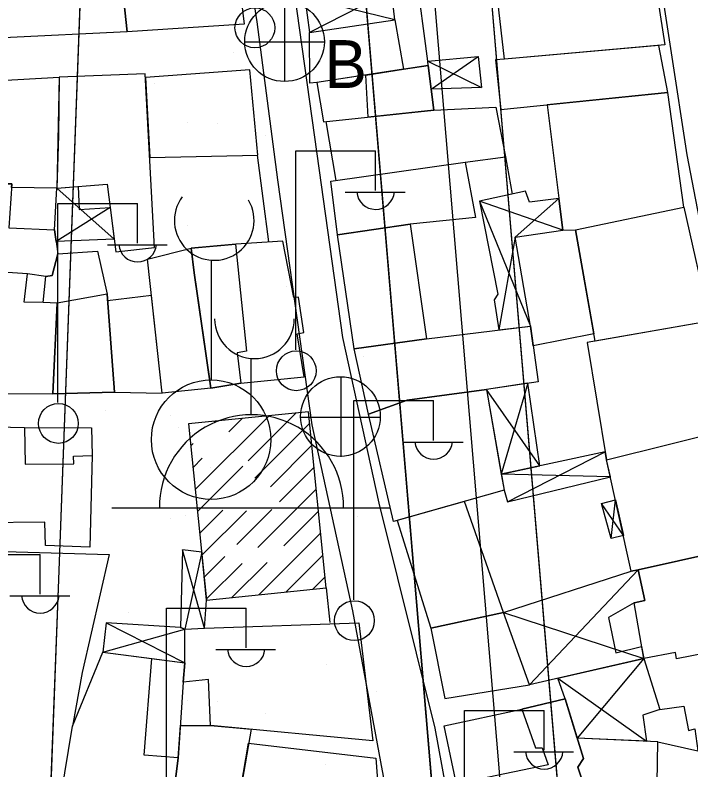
# Model space of a CAD drawing. Extents: x 417997 to 421451, y 4451742 to 4455216.
# Drawn here: x 419925.3 to 419984.7, y 4452518.2 to 4452584.5 of the extents above; entities that cross this region are included whole.
import ezdxf

# ---------------------------------------------------------------- set-up
doc = ezdxf.new("R2010")
doc.units = 0
for name, color, linetype in [('ADA', 7, 'Continuous'), ('ADAKENARI', 7, 'Continuous'), ('B_Dini tesis', 7, 'Continuous'), ('B_Mesken', 7, 'Continuous'), ('B_Sundurma', 7, 'Continuous'), ('B_Tarama', 7, 'Continuous'), ('B_Teras', 7, 'Continuous'), ('Default', 7, 'Continuous'), ('KALDIRIM', 7, 'Continuous'), ('PL_REKRASYON', 7, 'Continuous'), ('PL_TURZM', 7, 'Continuous'), ('S_Cami_Mescid', 7, 'Continuous'), ('S_Elektrik_Diregi', 7, 'Continuous'), ('S_Minare', 7, 'Continuous'), ('S_Rogar_Kapagi', 7, 'Continuous'), ('S_Rogar_Kapagi_Buski', 7, 'Continuous'), ('Sinir_Duvar_tek_tarafa_ait', 7, 'Continuous'), ('TR_PARKALANI', 7, 'Continuous'), ('TR_TİCK', 7, 'Continuous'), ('Yol_Sose', 7, 'Continuous')]:
    doc.layers.add(name, color=color, linetype=linetype)

# ---------------------------------------------------------------- blocks, each defined once
blk = doc.blocks.new('POINT_DISPLAY')
at = {"layer": 'Default'}
blk.add_line((0, 0), (0, 0), dxfattribs=at)

msp = doc.modelspace()

# ---------------------------------------------------------------- linework, layer by layer
at = {"layer": 'ADA'}
msp.add_line((419958.536, 4452688.24), (419975.571, 4452485.883), dxfattribs=at)
msp.add_line((419958.536, 4452688.24), (419975.571, 4452485.883), dxfattribs=at)
at = {"layer": 'ADAKENARI'}
for p, q in [((419950.937, 4452647.374), (419964.61, 4452484.961)), ((419950.937, 4452647.374), (419964.61, 4452484.961)), ((419933.208, 4452645.511), (419929.094, 4452534.889)), ((419933.208, 4452645.511), (419929.094, 4452534.889)), ((419929.094, 4452534.889), (419927.346, 4452487.893)), ((419929.094, 4452534.889), (419927.346, 4452487.893))]:
    msp.add_line(p, q, dxfattribs=at)
at = {"layer": 'B_Dini tesis'}
msp.add_lwpolyline([(419940.535, 4452548.573), (419942.125, 4452533.065), (419952.629, 4452534.161), (419951.08, 4452549.63)], close=True, dxfattribs=at)
at = {"layer": 'B_Mesken'}
for points in [[(419933.932, 4452594.229), (419935.917, 4452594.406), (419935.781, 4452594.768), (419943.948, 4452595.83), (419945.43, 4452583.708), (419935.15, 4452583.024)], [(419926.072, 4452593.728), (419927.986, 4452593.88), (419933.932, 4452594.229), (419935.15, 4452583.024), (419924.278, 4452582.484), (419920.414, 4452582.257), (419919.874, 4452593.238)], [(419968.309, 4452580.625), (419967.343, 4452589.056), (419981.111, 4452590.195), (419982.405, 4452581.872)], [(419951.825, 4452578.56), (419951.195, 4452578.503), (419951.167, 4452582.968), (419958.67, 4452584.087), (419959.43, 4452579.725)], [(419968.309, 4452580.625), (419967.504, 4452580.566), (419967.976, 4452576.184), (419982.675, 4452577.689), (419981.886, 4452581.826)], [(419937.13, 4452571.981), (419946.623, 4452572.172), (419945.932, 4452579.669), (419936.754, 4452579.004)], [(419951.825, 4452578.56), (419952.392, 4452575.102), (419962.089, 4452576.125), (419961.6, 4452580.057)], [(419917.171, 4452578.376), (419929.157, 4452579.029), (419928.973, 4452569.291), (419924.97, 4452569.329), (419924.991, 4452569.657), (419916.982, 4452569.65)], [(419928.973, 4452569.291), (419933.377, 4452569.636), (419934.135, 4452563.682), (419937.554, 4452564.076), (419936.737, 4452579.329), (419929.157, 4452579.029), (419929.101, 4452573.896)], [(419972.054, 4452576.602), (419973.447, 4452565.594), (419974.558, 4452565.621), (419984.077, 4452567.602), (419982.675, 4452577.689)], [(419953.629, 4452565.168), (419953.037, 4452569.891), (419964.844, 4452571.559), (419965.762, 4452566.711), (419960.03, 4452566.107)], [(419915.107, 4452562.052), (419915.684, 4452569.478), (419916.982, 4452569.65), (419924.991, 4452569.657), (419924.735, 4452565.793), (419928.764, 4452565.634), (419929.055, 4452563.504), (419928.556, 4452561.617), (419927.998, 4452561.533), (419926.372, 4452561.759), (419922.402, 4452562.008), (419922.383, 4452561.697), (419918.468, 4452561.76), (419918.446, 4452562.161)], [(419976.272, 4452555.842), (419974.558, 4452565.621), (419984.077, 4452567.602), (419986.339, 4452557.595)], [(419955.095, 4452555.174), (419953.629, 4452565.168), (419960.03, 4452566.107), (419961.461, 4452556.043)], [(419976.159, 4452556.488), (419970.828, 4452555.417), (419970.58, 4452557.162), (419969.233, 4452564.967), (419973.447, 4452565.594), (419974.558, 4452565.621)], [(419941.026, 4452561.846), (419941.507, 4452558.633), (419942.499, 4452551.711), (419945.131, 4452552.139), (419950.693, 4452552.698), (419950.072, 4452556.494), (419950.682, 4452556.588), (419950.193, 4452559.693), (419949.799, 4452559.678), (419948.819, 4452564.632), (419944.702, 4452564.369), (419940.761, 4452564.021)], [(419929, 4452559.19), (419927.76, 4452559.228), (419927.998, 4452561.533), (419928.556, 4452561.617), (419929.055, 4452563.504), (419932.545, 4452563.732), (419933.371, 4452559.972), (419934.03, 4452551.347), (419928.621, 4452551.198)], [(419942.499, 4452551.711), (419938.224, 4452551.271), (419936.934, 4452563.04), (419940.761, 4452564.021), (419941.026, 4452561.846), (419941.507, 4452558.633)], [(419927.76, 4452559.228), (419926.098, 4452559.253), (419926.372, 4452561.759), (419922.402, 4452562.008), (419921.744, 4452551.242), (419928.621, 4452551.198), (419929, 4452559.19)], [(419934.03, 4452551.347), (419938.224, 4452551.271), (419937.283, 4452559.854), (419933.417, 4452559.375)], [(419988.341, 4452548.174), (419986.339, 4452557.595), (419975.561, 4452555.719), (419977.281, 4452545.416)], [(419956.355, 4452549.413), (419955.095, 4452555.174), (419961.461, 4452556.043), (419970.58, 4452557.162), (419971.276, 4452552.272), (419966.732, 4452551.594), (419959.748, 4452550.639)], [(419956.355, 4452549.413), (419959.748, 4452550.639), (419966.732, 4452551.594), (419968.265, 4452542.73), (419958.545, 4452539.978)], [(419926.104, 4452548.247), (419931.998, 4452548.215), (419932.057, 4452545.793), (419931.858, 4452537.728), (419927.963, 4452537.881), (419927.907, 4452539.933), (419922.347, 4452539.868), (419922.426, 4452548.344)], [(419980.051, 4452535.751), (419979.446, 4452535.634), (419977.281, 4452545.416), (419988.341, 4452548.174), (419990.437, 4452538.048)], [(419958.869, 4452540.07), (419961.842, 4452530.611), (419968.214, 4452531.986), (419964.801, 4452541.749)], [(419980.539, 4452527.95), (419979.696, 4452532.839), (419980.643, 4452533.047), (419980.051, 4452535.751), (419990.437, 4452538.048), (419992.237, 4452529.659), (419983.42, 4452527.919), (419983.33, 4452528.492)], [(419961.842, 4452530.611), (419963.059, 4452524.447), (419970.51, 4452525.641), (419968.214, 4452531.986)], [(419940.065, 4452525.877), (419940.224, 4452527.578), (419940.219, 4452530.535), (419941.932, 4452530.611), (419955.493, 4452531.085), (419956.729, 4452520.709), (419942.46, 4452522.067), (419942.297, 4452526.115)], [(419995.367, 4452519.492), (419992.237, 4452529.659), (419983.42, 4452527.919), (419983.33, 4452528.492), (419980.539, 4452527.95), (419981.957, 4452523.458), (419984.082, 4452523.754), (419984.466, 4452521.626), (419985.027, 4452521.759), (419985.31, 4452519.841), (419987.069, 4452519.503)], [(419939.632, 4452519.233), (419938.965, 4452513.777), (419929.317, 4452515.768), (419930.327, 4452522.012), (419933.005, 4452528.512), (419937.307, 4452527.955), (419940.224, 4452527.578), (419940.065, 4452525.877)], [(419964.544, 4452514.687), (419963.006, 4452522.036), (419969.82, 4452523.495), (419973.64, 4452524.399), (419975.243, 4452519.153), (419974.738, 4452518.404), (419975.135, 4452517.256), (419975.388, 4452517.325), (419975.945, 4452512.517), (419973.078, 4452511.516), (419972.728, 4452512.312), (419965.464, 4452510.667)], [(419944.502, 4452512.766), (419938.965, 4452513.777), (419939.632, 4452519.233), (419939.817, 4452522.076), (419942.46, 4452522.067), (419946.03, 4452521.727)], [(419945.82, 4452520.497), (419957.003, 4452519.186), (419957.623, 4452511.05), (419949.773, 4452510.848), (419944.502, 4452512.766)], [(419982.276, 4452514.099), (419982.307, 4452516.751), (419981.732, 4452517.024), (419981.773, 4452520.632), (419974.698, 4452520.935), (419975.243, 4452519.153), (419974.738, 4452518.404), (419975.135, 4452517.256), (419975.388, 4452517.325), (419975.945, 4452512.517), (419976.306, 4452511.288), (419978.048, 4452511.305), (419979.784, 4452511.061), (419980.261, 4452514.26)]]:
    msp.add_lwpolyline(points, close=True, dxfattribs=at)
at = {"layer": 'B_Sundurma'}
for p, q in [((419958.382, 4452586.649), (419951.167, 4452582.968)), ((419958.67, 4452584.087), (419950.761, 4452586.034)), ((419961.857, 4452577.989), (419965.995, 4452580.839)), ((419961.574, 4452580.442), (419966.294, 4452578.132)), ((419933.992, 4452564.803), (419928.973, 4452569.291)), ((419973.095, 4452568.378), (419969.233, 4452564.967)), ((419933.639, 4452567.578), (419928.907, 4452564.59)), ((419966.118, 4452568.151), (419970.58, 4452557.162)), ((419973.447, 4452565.594), (419966.118, 4452568.151)), ((419969.233, 4452564.967), (419967.806, 4452556.822)), ((419971.427, 4452544.869), (419966.732, 4452551.594)), ((419970.371, 4452552.137), (419968.022, 4452544.137)), ((419968.584, 4452541.704), (419977.166, 4452546.103)), ((419977.611, 4452543.922), (419968.022, 4452544.137)), ((419977.677, 4452538.509), (419978.061, 4452541.891)), ((419978.756, 4452538.751), (419976.82, 4452541.563)), ((419941.932, 4452530.611), (419939.997, 4452537.489)), ((419941.693, 4452537.284), (419940.219, 4452530.535)), ((419980.051, 4452535.751), (419970.51, 4452525.641)), ((419968.214, 4452531.986), (419980.539, 4452527.95)), ((419933.296, 4452531.096), (419940.224, 4452527.578)), ((419933.005, 4452528.512), (419940.219, 4452530.535)), ((419980.539, 4452527.95), (419974.698, 4452520.935)), ((419972.986, 4452526.211), (419980.775, 4452520.675))]:
    msp.add_line(p, q, dxfattribs=at)
for points in [[(419958.67, 4452584.087), (419958.382, 4452586.649), (419955.884, 4452586.22), (419955.84, 4452586.616), (419950.761, 4452586.034), (419951.167, 4452582.968)], [(419961.857, 4452577.989), (419961.6, 4452580.057), (419961.574, 4452580.442), (419965.995, 4452580.839), (419966.294, 4452578.132)], [(419930.828, 4452569.436), (419930.931, 4452567.42), (419933.639, 4452567.578), (419933.992, 4452564.803), (419928.907, 4452564.59), (419928.764, 4452565.634), (419928.973, 4452569.291)], [(419973.095, 4452568.378), (419970.493, 4452568.041), (419970.155, 4452569.01), (419966.118, 4452568.151), (419967.729, 4452559.979), (419967.401, 4452559.464), (419967.806, 4452556.822), (419970.58, 4452557.162), (419969.233, 4452564.967), (419973.447, 4452565.594)], [(419971.427, 4452544.869), (419970.371, 4452552.137), (419966.732, 4452551.594), (419968.022, 4452544.137)], [(419968.265, 4452542.73), (419968.584, 4452541.704), (419977.611, 4452543.922), (419977.281, 4452545.416), (419977.166, 4452546.103), (419968.022, 4452544.137)], [(419978.756, 4452538.751), (419977.677, 4452538.509), (419976.82, 4452541.563), (419978.061, 4452541.891)], [(419941.932, 4452530.611), (419942.125, 4452533.065), (419941.693, 4452537.284), (419939.997, 4452537.489), (419939.843, 4452530.684), (419940.219, 4452530.535)], [(419968.214, 4452531.986), (419979.446, 4452535.634), (419980.051, 4452535.751), (419980.643, 4452533.047), (419979.696, 4452532.839), (419977.435, 4452531.547), (419978.101, 4452528.461), (419980.356, 4452529.01), (419980.539, 4452527.95), (419970.51, 4452525.641)], [(419933.296, 4452531.096), (419933.005, 4452528.512), (419940.224, 4452527.578), (419940.219, 4452530.535), (419939.843, 4452530.684)], [(419973.64, 4452524.399), (419972.986, 4452526.211), (419980.539, 4452527.95), (419981.957, 4452523.458), (419980.453, 4452522.985), (419980.775, 4452520.675), (419974.698, 4452520.935)]]:
    msp.add_lwpolyline(points, close=True, dxfattribs=at)
at = {"layer": 'B_Tarama'}
for p, q in [((419941.127, 4452542.8), (419947.609, 4452549.282)), ((419944.08, 4452547.875), (419945.251, 4452549.045)), ((419945.767, 4452545.319), (419949.966, 4452549.518)), ((419942.794, 4452548.71), (419942.893, 4452548.809)), ((419946.367, 4452543.798), (419951.182, 4452548.612)), ((419940.733, 4452546.648), (419940.932, 4452546.848)), ((419947.736, 4452543.045), (419951.375, 4452546.684)), ((419940.93, 4452544.724), (419941.748, 4452545.542)), ((419941.324, 4452540.876), (419945.311, 4452544.863)), ((419948.544, 4452541.732), (419951.568, 4452544.756)), ((419946.636, 4452537.703), (419951.761, 4452542.828)), ((419941.522, 4452538.952), (419943.556, 4452540.987)), ((419944.782, 4452537.97), (419947.848, 4452541.036)), ((419941.719, 4452537.028), (419945.629, 4452540.938)), ((419948.919, 4452537.864), (419951.954, 4452540.899)), ((419946.721, 4452533.544), (419952.147, 4452538.971)), ((419949.089, 4452533.792), (419952.34, 4452537.043)), ((419941.916, 4452535.104), (419943.733, 4452536.921)), ((419944.352, 4452533.297), (419947.444, 4452536.389)), ((419942.113, 4452533.18), (419945.247, 4452536.313)), ((419951.458, 4452534.039), (419952.533, 4452535.115))]:
    msp.add_line(p, q, dxfattribs=at)
at = {"layer": 'B_Teras'}
for points in [[(419956.33, 4452575.517), (419956.112, 4452579.216), (419959.43, 4452579.725), (419961.6, 4452580.057), (419962.089, 4452576.125)], [(419944.651, 4452564.365), (419945.616, 4452554.944), (419944.805, 4452554.808), (419945.131, 4452552.139), (419942.499, 4452551.711), (419941.026, 4452561.846), (419940.761, 4452564.021)], [(419929, 4452559.19), (419928.621, 4452551.198), (419934.03, 4452551.347), (419933.371, 4452559.972)], [(419922.347, 4452539.868), (419922.426, 4452548.344), (419926.104, 4452548.247), (419926.163, 4452545.018), (419930.441, 4452545.06), (419930.432, 4452545.743), (419932.057, 4452545.793), (419931.858, 4452537.728), (419927.963, 4452537.881), (419927.907, 4452539.933)], [(419940.224, 4452527.578), (419940.065, 4452525.877), (419939.632, 4452519.233), (419936.629, 4452519.455), (419937.307, 4452527.955)], [(419964.544, 4452514.687), (419965.464, 4452510.667), (419972.728, 4452512.312), (419973.078, 4452511.516), (419975.945, 4452512.517), (419975.388, 4452517.325), (419975.135, 4452517.256), (419974.738, 4452518.404), (419975.243, 4452519.153), (419973.64, 4452524.399), (419969.82, 4452523.495), (419971.032, 4452520.109), (419971.614, 4452520.096), (419972.147, 4452518.604), (419966.074, 4452517.339), (419966.713, 4452515.287)]]:
    msp.add_lwpolyline(points, close=True, dxfattribs=at)
at = {"layer": 'KALDIRIM'}
msp.add_line((419953.355, 4452690.175), (419970.589, 4452485.464), dxfattribs=at)
msp.add_line((419953.355, 4452690.175), (419970.589, 4452485.464), dxfattribs=at)
at = {"layer": 'PL_REKRASYON'}
for points in [[(419934.651, 4452684.289), (419933.208, 4452645.511), (419929.094, 4452534.889), (419927.346, 4452487.893), (419926.714, 4452470.9), (419922.033, 4452345.065)], [(419934.651, 4452684.289), (419933.208, 4452645.511), (419929.094, 4452534.889), (419927.346, 4452487.893), (419926.714, 4452470.9), (419922.033, 4452345.065)], [(419976.956, 4452338.441), (419968.578, 4452437.869), (419964.61, 4452484.96), (419950.937, 4452647.374)], [(419976.956, 4452338.441), (419968.578, 4452437.869), (419964.61, 4452484.96), (419950.937, 4452647.374)]]:
    msp.add_lwpolyline(points, dxfattribs=at)
at = {"layer": 'PL_TURZM'}
msp.add_lwpolyline([(419958.536, 4452688.24), (419975.571, 4452485.883), (419976.118, 4452479.396), (420043.833, 4452477.118), (420040.606, 4452486.64), (420032.782, 4452517.199), (420030.683, 4452526.968), (420025.193, 4452558.481), (420023.738, 4452568.371), (420022.737, 4452576.698), (420021.093, 4452598.649), (420019.91, 4452628.227), (420020.438, 4452652.348), (420021.459, 4452669.207), (420023.788, 4452704.811), (420019.266, 4452708.582), (419962.966, 4452694.44), (419958.536, 4452688.24)], dxfattribs=at)
msp.add_lwpolyline([(419958.536, 4452688.24), (419975.571, 4452485.883), (419976.118, 4452479.396), (420043.833, 4452477.118), (420040.606, 4452486.64), (420032.782, 4452517.199), (420030.683, 4452526.968), (420025.193, 4452558.481), (420023.738, 4452568.371), (420022.737, 4452576.698), (420021.093, 4452598.649), (420019.91, 4452628.227), (420020.438, 4452652.348), (420021.459, 4452669.207), (420023.788, 4452704.811), (420019.266, 4452708.582), (419962.966, 4452694.44), (419958.536, 4452688.24)], dxfattribs=at)
at = {"layer": 'S_Cami_Mescid'}
for p, q in [((419946.032, 4452549.366), (419946.032, 4452554.317)), ((419933.782, 4452541.192), (419958.282, 4452541.192))]:
    msp.add_line(p, q, dxfattribs=at)
for centre, radius, start, end in [((419946.326, 4452557.805), 3.5, 180, 0), ((419946.07, 4452541.269), 8.097, 359.45576, 180.54424)]:
    msp.add_arc(centre, radius, start, end, dxfattribs=at)
at = {"layer": 'S_Elektrik_Diregi'}
for p, q in [((419949.972, 4452555.066), (419949.972, 4452572.566)), ((419949.972, 4452572.566), (419956.972, 4452572.566)), ((419956.972, 4452569.066), (419956.972, 4452572.566)), ((419954.312, 4452568.926), (419959.562, 4452568.926)), ((419929.059, 4452550.441), (419929.059, 4452567.941)), ((419929.059, 4452567.941), (419936.059, 4452567.941)), ((419936.059, 4452564.441), (419936.059, 4452567.941)), ((419933.399, 4452564.301), (419938.649, 4452564.301)), ((419955.075, 4452533.111), (419955.075, 4452550.611)), ((419955.075, 4452550.611), (419962.075, 4452550.611)), ((419962.075, 4452547.111), (419962.075, 4452550.611)), ((419959.415, 4452546.971), (419964.665, 4452546.971)), ((419920.5, 4452537.092), (419927.5, 4452537.092)), ((419927.5, 4452533.592), (419927.5, 4452537.092)), ((419924.84, 4452533.452), (419930.09, 4452533.452)), ((419938.599, 4452514.888), (419938.599, 4452532.388)), ((419938.599, 4452532.388), (419945.599, 4452532.388)), ((419945.599, 4452528.888), (419945.599, 4452532.388)), ((419942.939, 4452528.748), (419948.189, 4452528.748)), ((419964.794, 4452523.381), (419971.794, 4452523.381)), ((419964.794, 4452505.881), (419964.794, 4452523.381)), ((419971.794, 4452519.881), (419971.794, 4452523.381)), ((419969.134, 4452519.741), (419974.384, 4452519.741))]:
    msp.add_line(p, q, dxfattribs=at)
for centre in [(419946.369, 4452583.372), (419950.008, 4452553.231), (419929.095, 4452548.606), (419955.111, 4452531.276)]:
    msp.add_circle(centre, 1.75, dxfattribs=at)
for centre in [(419956.973, 4452569.079), (419936.059, 4452564.454), (419962.076, 4452547.124), (419927.501, 4452533.605), (419945.6, 4452528.901), (419971.795, 4452519.894)]:
    msp.add_arc(centre, 1.658, 184.83843, 355.14641, dxfattribs=at)
at = {"layer": 'S_Minare'}
msp.add_line((419942.522, 4452562.953), (419942.522, 4452552.431), dxfattribs=at)
msp.add_circle((419942.522, 4452547.181), 5.25, dxfattribs=at)
msp.add_arc((419942.794, 4452566.442), 3.5, 143.60214, 30.48893, dxfattribs=at)
at = {"layer": 'S_Rogar_Kapagi'}
for p, q in [((419953.944, 4452545.683), (419953.944, 4452552.683)), ((419950.374, 4452549.148), (419957.374, 4452549.148))]:
    msp.add_line(p, q, dxfattribs=at)
msp.add_circle((419953.891, 4452549.211), 3.5, dxfattribs=at)
at = {"layer": 'S_Rogar_Kapagi_Buski'}
for p, q in [((419948.972, 4452585.655), (419948.972, 4452578.655)), ((419945.472, 4452582.155), (419952.472, 4452582.155))]:
    msp.add_line(p, q, dxfattribs=at)
msp.add_circle((419948.972, 4452582.155), 3.5, dxfattribs=at)
at = {"layer": 'Sinir_Duvar_tek_tarafa_ait'}
for points in [[(419961.574, 4452580.442), (419960.547, 4452588.201)], [(419962.089, 4452576.125), (419967.539, 4452576.41), (419968.406, 4452572.046)], [(419953.501, 4452569.957), (419952.633, 4452575.127)], [(419946.557, 4452572.17), (419947.577, 4452564.553)], [(419964.844, 4452571.559), (419968.406, 4452572.046), (419968.975, 4452568.759)], [(419910.899, 4452526.615), (419911.324, 4452528.945), (419910.739, 4452536.692), (419922.307, 4452537.424), (419933.561, 4452537.104), (419931.175, 4452526.73), (419930.327, 4452522.012)], [(419952.629, 4452534.161), (419952.963, 4452531.101)], [(419981.773, 4452520.632), (419985.31, 4452519.841)]]:
    msp.add_lwpolyline(points, dxfattribs=at)
at = {"layer": 'TR_TİCK'}
msp.add_lwpolyline([(420019.266, 4452708.582), (419962.966, 4452694.44), (419958.536, 4452688.24), (419975.571, 4452485.883), (419976.118, 4452479.396), (420043.833, 4452477.118), (420040.606, 4452486.64), (420032.782, 4452517.199), (420030.683, 4452526.968), (420025.193, 4452558.481), (420023.738, 4452568.371), (420022.737, 4452576.698), (420021.093, 4452598.649), (420019.91, 4452628.227), (420020.438, 4452652.348), (420021.459, 4452669.207), (420023.788, 4452704.811), (420019.266, 4452708.582)], dxfattribs=at)
msp.add_lwpolyline([(420019.266, 4452708.582), (419962.966, 4452694.44), (419958.536, 4452688.24), (419975.571, 4452485.883), (419976.118, 4452479.396), (420043.833, 4452477.118), (420040.606, 4452486.64), (420032.782, 4452517.199), (420030.683, 4452526.968), (420025.193, 4452558.481), (420023.738, 4452568.371), (420022.737, 4452576.698), (420021.093, 4452598.649), (420019.91, 4452628.227), (420020.438, 4452652.348), (420021.459, 4452669.207), (420023.788, 4452704.811), (420019.266, 4452708.582)], dxfattribs=at)
at = {"layer": 'Yol_Sose'}
for points in [[(419996.481, 4452498.928), (419995.997, 4452498.851), (419987.769, 4452500.722), (419965.898, 4452506.236), (419965.476, 4452506.47), (419964.942, 4452506.975), (419962.207, 4452521.817), (419957.298, 4452541.588), (419954.105, 4452556.155), (419951.845, 4452572.306), (419949.638, 4452587.986), (419947.013, 4452603.739), (419943.1, 4452628.434), (419941.07, 4452643.108), (419938.23, 4452663.404), (419936.384, 4452673.319), (419935.748, 4452685.82), (419935.8, 4452693.863), (419935.872, 4452694.062), (419935.951, 4452694.144), (419937.501, 4452694.341)], [(419967.286, 4452687.414), (419968.592, 4452685.576), (419969.645, 4452682.951), (419970.669, 4452677.877), (419971.163, 4452671.812), (419972.513, 4452659.116), (419973.932, 4452647.906), (419974.793, 4452634.963), (419975.452, 4452624.429), (419976.237, 4452620.467), (419978.797, 4452608.089), (419979.352, 4452600.445), (419981.581, 4452590.17), (419984.328, 4452572.216), (419987.389, 4452556.389), (419992.238, 4452534.503), (419996.072, 4452516.843), (419997.682, 4452507.964), (419997.879, 4452500.71), (419996.481, 4452498.928)], [(419945.91, 4452587.865), (419946.528, 4452583.904), (419948.351, 4452570.02), (419951.386, 4452548.477), (419954.961, 4452532.128), (419957.924, 4452516.032), (419958.444, 4452510.369), (419958.659, 4452507.893), (419959.122, 4452506.697), (419959.417, 4452506.156), (419981.261, 4452499.447), (419995.536, 4452495.704), (419999.371, 4452494.921), (420000.137, 4452494.377), (420000.89, 4452493.237), (420002.108, 4452488.156), (420003.721, 4452484.642), (420005.487, 4452482.446), (420016.724, 4452474.465)]]:
    msp.add_lwpolyline(points, dxfattribs=at)

# ---------------------------------------------------------------- block references
at = {"layer": 'TR_PARKALANI', "xscale": 0.1, "yscale": 0.10000000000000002}
for p in [(419944.521, 4452581.246), (419944.521, 4452581.246), (419952.105, 4452580.444), (419952.105, 4452580.444), (419937.562, 4452578.503), (419937.562, 4452578.503), (419940.435, 4452575.037), (419940.435, 4452575.037), (419943.061, 4452574.921), (419943.061, 4452574.921), (419947.341, 4452573.913), (419947.341, 4452573.913), (419940.435, 4452566.012), (419940.435, 4452566.012), (419953.201, 4452566.004), (419953.201, 4452566.004), (419947.341, 4452564.887), (419947.341, 4452564.887), (419937.482, 4452560.521), (419937.482, 4452560.521), (419949.182, 4452560.676), (419949.182, 4452560.676), (419941.686, 4452558.51), (419941.686, 4452558.51), (419955.943, 4452554.489), (419955.943, 4452554.489), (419949.41, 4452552.665), (419949.41, 4452552.665), (419933.278, 4452549.737), (419933.278, 4452549.737), (419938.991, 4452549.273), (419938.991, 4452549.273), (419953.932, 4452548.275), (419953.932, 4452548.275), (419939.631, 4452548.229), (419939.631, 4452548.229), (419942.503, 4452544.764), (419942.503, 4452544.764), (419949.41, 4452543.639), (419949.41, 4452543.639), (419940.241, 4452540.511), (419940.241, 4452540.511), (419955.395, 4452540.415), (419955.395, 4452540.415), (419938.991, 4452540.247), (419938.991, 4452540.247), (419949.958, 4452534.819), (419949.958, 4452534.819), (419935.289, 4452532.007), (419935.289, 4452532.007), (419944.521, 4452530.477), (419944.521, 4452530.477), (419952.653, 4452527.438), (419952.653, 4452527.438), (419957.04, 4452525.062), (419957.04, 4452525.062), (419940.435, 4452524.268), (419940.435, 4452524.268), (419943.061, 4452524.152), (419943.061, 4452524.152), (419947.341, 4452523.144), (419947.341, 4452523.144), (419952.578, 4452518.66), (419952.578, 4452518.66)]:
    msp.add_blockref('POINT_DISPLAY', p, dxfattribs=at)

# ---------------------------------------------------------------- texts
at = {"layer": 'S_Rogar_Kapagi_Buski'}
msp.add_text('B', height=4.2, dxfattribs=at).set_placement((419952.472, 4452578.091))

doc.saveas('drawing.dxf')
